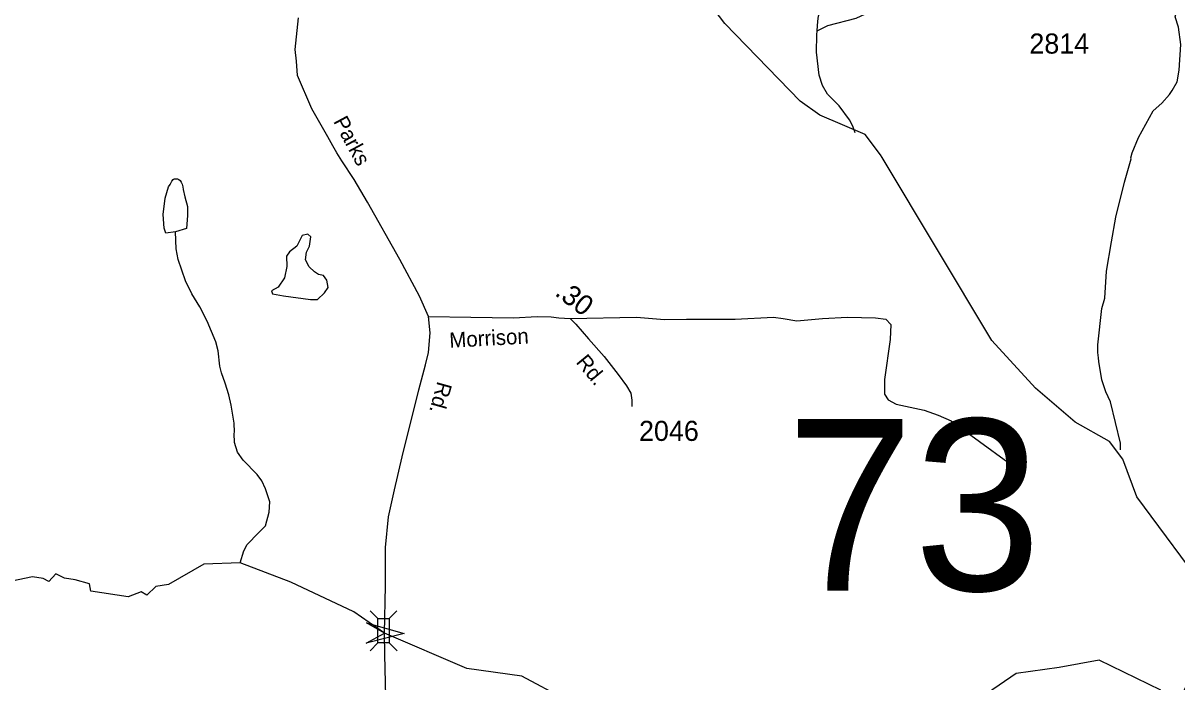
# Model space of a CAD drawing. Extents: x 1473865 to 1648260, y 639067 to 773536.
# Drawn here: x 1526260 to 1533439, y 728401 to 732498 of the extents above; entities that cross this region are included whole.
import ezdxf

# ---------------------------------------------------------------- set-up
doc = ezdxf.new("R2010")
doc.units = 0
for name, color, linetype in [('Exist Hydrographic Creek Single Shore', 7, 'Continuous'), ('Exist Hydrographic Misc Water Feature', 7, 'Continuous'), ('Exist Road Non-System Type 51', 7, 'Continuous'), ('Exist Road Secondary Mileage Hundredths English Label', 7, 'Continuous'), ('Exist Road Secondary Structure Standard Bridge Attributed CELL', 7, 'Continuous'), ('Exist Road Secondary Structure Standard Bridge CELL', 7, 'Continuous'), ('Exist Road Secondary Structure Standard Bridge Number Label', 7, 'Continuous'), ('Exist Road Secondary Type 51 Attributed', 7, 'Continuous'), ('Exist Road Secondary Type 51 Label', 7, 'Continuous'), ('Exist Road Secondary Type 51 Number Label', 7, 'Continuous')]:
    doc.layers.add(name, color=color, linetype=linetype)

msp = doc.modelspace()

# ---------------------------------------------------------------- linework, layer by layer
at = {"layer": 'Exist Hydrographic Creek Single Shore'}
for points in [[(1529634.7, 728290.3), (1529362.7, 728437), (1529021.7, 728483.3), (1528509.2, 728703.2), (1528317.8, 728835.6), (1527925.2, 729019.9), (1527610.7, 729140.2), (1527384.9, 729132.9), (1527164.4, 729006.6), (1527085.5, 728993.2), (1527029.7, 728939.8), (1526994.4, 728961.6), (1526913.1, 728928.8), (1526680.7, 728965.2), (1526673.4, 729010.1), (1526584.8, 729034.4), (1526516.8, 729046.6), (1526463.4, 729073.3), (1526419.6, 729024.7), (1526384.9, 729042.7), (1526318.2, 729053.6), (1526190.2, 729027.1)], [(1533339.4, 728348.3), (1532954.7, 728534.8), (1532705.8, 728490.9), (1532438.8, 728453.6), (1532187.3, 728281.5)]]:
    msp.add_lwpolyline(points, dxfattribs=at)
at = {"layer": 'Exist Hydrographic Misc Water Feature'}
for points in [[(1531200.4, 732449.3), (1531203.6, 732509.5), (1531208.3, 732541.3), (1531244.7, 732677), (1531295.9, 732879.1), (1531322.5, 732990.4), (1531335.7, 733046), (1531349.1, 733101.7), (1531350.6, 733173.6), (1531347.9, 733229.6), (1531337.5, 733373.5), (1531324.4, 733606), (1531326.6, 733701.9), (1531335.7, 733749.7), (1531348.2, 733773.3), (1531406.1, 733851.9), (1531475.3, 733906.3), (1531589.1, 733983.6), (1531676.7, 734057.5), (1531841.5, 734179.6), (1531855.8, 734193.2)], [(1531200.4, 732449.3), (1531266.9, 732482), (1531444, 732527.8), (1531554.9, 732581.2), (1531630.1, 732619.4), (1531719.7, 732689.2), (1531811.9, 732783), (1531866.9, 732829.7), (1531911.6, 732860.6), (1531979, 732896.1), (1532049.1, 732925.4), (1532132.4, 732981.4), (1532183.1, 733016.1), (1532220, 733053.3), (1532271.6, 733124), (1532320.9, 733178.8), (1532359.9, 733205.7), (1532386, 733220.2), (1532415.3, 733242.3), (1532531.5, 733381.8), (1532552.2, 733413.3), (1532602, 733492.1), (1532672.7, 733610.3)], [(1533153.5, 731653.3), (1533152.5, 731660.1), (1533161.2, 731691.9), (1533199.3, 731787), (1533291.1, 731952.7), (1533344.6, 731999.4), (1533393.4, 732054.3), (1533410, 732077.9), (1533439.3, 732133.1), (1533452.9, 732204.8), (1533462.5, 732364.5), (1533449.3, 732472.8), (1533428.4, 732537.2), (1533443.8, 732596.8), (1533460.3, 732620.4), (1533476.7, 732636), (1533533.5, 732672.6), (1533608.9, 732734.8), (1533656.1, 732787.7), (1533670.7, 732811.3)], [(1531605.8, 731661.1), (1531593.6, 731677.7), (1531499.8, 731804.4), (1531217.8, 731925), (1531093.8, 732012.8), (1530626.8, 732494.9), (1530446.8, 732731.6)], [(1531437.1, 731816), (1531422.8, 731856.7), (1531401.6, 731897.1), (1531337.6, 731982.6), (1531265.3, 732056.2), (1531234.4, 732108.9), (1531212, 732173.4), (1531197.2, 732317.7), (1531197.6, 732425.6), (1531200.4, 732449.3)], [(1533427.8, 728246.6), (1533659.8, 728668.6), (1533646.9, 728934.7), (1533189.8, 729551.2), (1533101.8, 729786.1), (1533019.8, 729896.1), (1532805.8, 730015.3), (1532558.9, 730227.1), (1532287.8, 730524.7), (1531605.8, 731661.1)], [(1533086.9, 729843.9), (1533087.7, 729885.9), (1533024.7, 730143), (1532996.2, 730204.6), (1532971.9, 730278.5), (1532953.6, 730392.3), (1532950, 730416.4), (1532946.6, 730448.5), (1532947.5, 730496.4), (1532972, 730723.8), (1532989.3, 730787.4), (1533000.5, 730955.2), (1533032.1, 731138.4), (1533058.7, 731291.8), (1533112.2, 731508.6), (1533153.5, 731653.3)], [(1527208.1, 731199.8), (1527147.4, 731191.4), (1527137, 731222.7), (1527130.8, 731307.1), (1527143.2, 731410), (1527163.7, 731479.9), (1527175.8, 731494.5), (1527185.3, 731514.9), (1527194, 731525.2), (1527200.1, 731529.6), (1527209.7, 731529.9), (1527221.2, 731528.7), (1527228.2, 731526), (1527236.5, 731518.8), (1527244.4, 731508.6), (1527250.2, 731495.9), (1527253.9, 731480.3), (1527255.5, 731462.2), (1527266.5, 731418.2), (1527282.2, 731357.7), (1527283.6, 731300.5), (1527276.8, 731220.7), (1527208.1, 731199.8)], [(1527610.7, 729140.2), (1527633.8, 729215.5), (1527653.5, 729254.3), (1527723.6, 729328.5), (1527768.6, 729371), (1527791.6, 729456.7), (1527795.3, 729521.5), (1527768.9, 729602.1), (1527745.9, 729650.5), (1527716.7, 729691.1), (1527628.3, 729778.8), (1527593.3, 729829.5), (1527574.5, 729889.9), (1527573.5, 729945.8), (1527575.7, 729953.8), (1527572.8, 730009.9), (1527555, 730122.1), (1527540.2, 730186.4), (1527517.7, 730258.9), (1527494.9, 730323.3), (1527483.6, 730363.5), (1527473.5, 730459.7), (1527458.6, 730515.9), (1527405.1, 730645), (1527358.8, 730733.9), (1527310.3, 730814.8), (1527270, 730895.6), (1527224.5, 731028.5), (1527212.5, 731093.3), (1527208.1, 731199.8)], [(1528049.9, 731169.2), (1528031.4, 731185.7), (1527996.4, 731177.5), (1527963.5, 731109.6), (1527918.3, 731074.6), (1527897.7, 731047.8), (1527899.8, 730984.1), (1527885.4, 730914.1), (1527846.3, 730856.5), (1527805.2, 730831.8), (1527811.4, 730813.3), (1527879.2, 730800.9), (1528047.8, 730778.3), (1528091, 730778.3), (1528134.2, 730819.5), (1528158.8, 730852.4), (1528150.6, 730899.7), (1528128, 730928.5), (1528097.2, 730934.7), (1528072.5, 730951.1), (1528039.6, 730982), (1528017, 731025.2), (1528023.1, 731072.5), (1528041.6, 731109.6), (1528049.9, 731169.2)]]:
    msp.add_lwpolyline(points, dxfattribs=at)
at = {"layer": 'Exist Road Non-System Type 51'}
msp.add_lwpolyline([(1529663.3, 730661.1), (1530077.2, 730668.8), (1530249.6, 730653.4), (1530387.6, 730657.3), (1530690.3, 730657.3), (1530927.9, 730668.8), (1530989.2, 730661.1), (1531073.5, 730645.8), (1531234.5, 730661.1), (1531390, 730668.7), (1531562.5, 730664.9), (1531627.6, 730657.2), (1531658.3, 730622.7), (1531654.5, 730530.6), (1531620, 730281.3), (1531620, 730189.3), (1531643, 730154.8), (1531692.8, 730127.9), (1531865.2, 730089.6), (1531953.4, 730058.9), (1532033.9, 730024.4), (1532386.4, 729767.4)], dxfattribs=at)
at = {"layer": 'Exist Road Secondary Structure Standard Bridge Attributed CELL'}
msp.add_lwpolyline([(1528396, 728767.1), (1528631.1, 728702.4), (1528395.1, 728640.9), (1528509.2, 728703.2)], close=True, dxfattribs=at)
at = {"layer": 'Exist Road Secondary Structure Standard Bridge CELL'}
for p, q in [((1528467.5, 728794.2), (1528418.8, 728843)), ((1528536.5, 728794.2), (1528585.3, 728843)), ((1528418.4, 728594.3), (1528467.2, 728643.1)), ((1528586.6, 728594.3), (1528537.8, 728643.1))]:
    msp.add_line(p, q, dxfattribs=at)
msp.add_lwpolyline([(1528467.2, 728643.1), (1528467.2, 728794.2), (1528537.8, 728794.2), (1528537.8, 728643.1)], close=True, dxfattribs=at)
at = {"layer": 'Exist Road Secondary Type 51 Attributed'}
for points in [[(1528783.1, 730672.4), (1528725.8, 730800.2), (1528603.9, 731027.6), (1528403.6, 731384), (1528319.2, 731525.9), (1528243.5, 731641.9), (1528212.8, 731690.1), (1528188, 731735.4), (1528155, 731790.7), (1528139.7, 731819.1), (1528055.4, 731965.6), (1527966.7, 732171.7), (1527960.5, 732261.1), (1527953.2, 732334.2), (1527973.7, 732529.9)], [(1528509.2, 728703.2), (1528514.6, 728998.2), (1528514.6, 729235.9), (1528532.9, 729427.1), (1528570.5, 729594.8), (1528618.1, 729799.7), (1528721.5, 730217.7), (1528762.7, 730373.5), (1528781.9, 730450.2), (1528792.9, 730571), (1528783.1, 730672.4)], [(1528783.1, 730672.4), (1529046.3, 730668.8), (1529310.6, 730664.4), (1529458.7, 730672.8), (1529545, 730671.3), (1529592.9, 730664.9), (1529663.3, 730661.1), (1529699.7, 730625.9), (1529776.7, 730535.1), (1529876, 730424.2), (1529962.9, 730311.4), (1530014.2, 730242.7), (1530041.9, 730196.3), (1530047.4, 730152.4), (1530046.9, 730112.7)], [(1527602.3, 726415.1), (1528189.3, 726975.5), (1528328, 727112.5), (1528398.3, 727208.7), (1528463, 727316.1), (1528501.6, 727420.4), (1528521.3, 727602.3), (1528523.3, 727808.4), (1528514.7, 728047.2), (1528516.6, 728309), (1528511, 728568.1), (1528509.2, 728703.2)]]:
    msp.add_lwpolyline(points, dxfattribs=at)

# ---------------------------------------------------------------- texts
at = {"layer": 'Exist Road Secondary Mileage Hundredths English Label'}
msp.add_text('.30', height=125, rotation=322.65987, dxfattribs=at).set_placement((1529562.2, 730809.6))
at = {"layer": 'Exist Road Secondary Structure Standard Bridge Number Label'}
msp.add_text('73', height=1066.27, dxfattribs=at).set_placement((1531008.9, 728968.5))
at = {"layer": 'Exist Road Secondary Type 51 Label'}
for s, rotation, p in [('Parks', 298.21344, (1528187.8, 731887.2)), ('Morrison', 3.25338, (1528914.4, 730477.7)), ('Rd.', 309.49305, (1529695.6, 730387.8)), ('Rd.', 254.44544, (1528838.8, 730274.2))]:
    msp.add_text(s, height=95, rotation=rotation, dxfattribs=at).set_placement(p)
at = {"layer": 'Exist Road Secondary Type 51 Number Label'}
for s, p in [('2814', (1532520.7, 732308.1)), ('2046', (1530092.1, 729899.3))]:
    msp.add_text(s, height=125, dxfattribs=at).set_placement(p)

doc.saveas('drawing.dxf')
